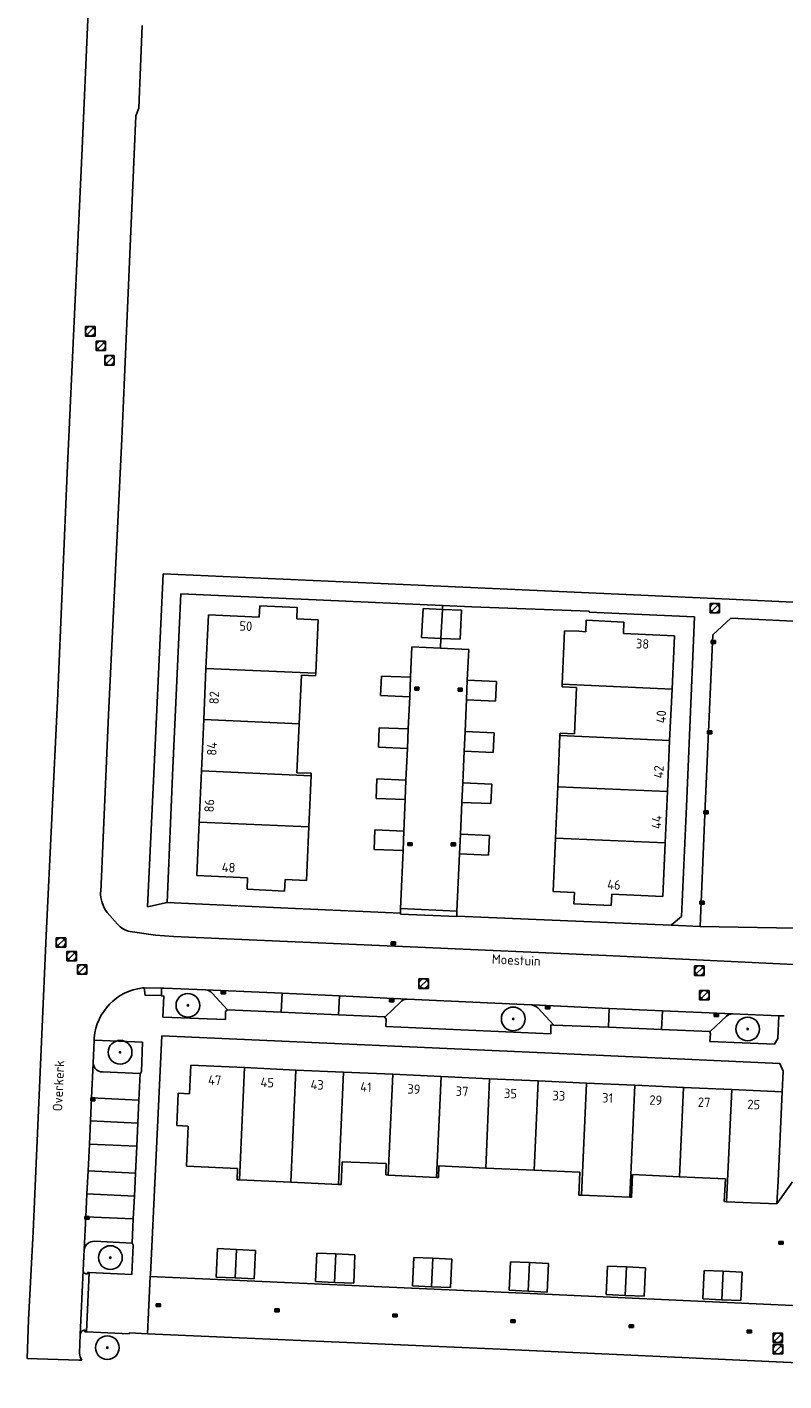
# Model space of a CAD drawing. Header units: metres. Extents: x 102000 to 105000, y 414600 to 420766.
# Tile 281 of 298: x 104736 to 104816, y 420390 to 420533. Entities that reach past the tile are written whole.
import ezdxf

# ---------------------------------------------------------------- set-up
doc = ezdxf.new("R2010")
doc.units = ezdxf.units.M
doc.layers.get('0').update_dxf_attribs({"color": 8})
doc.styles.add('MtXpl_NLCS-ISO', font='NLCS-ISO.ttf')

msp = doc.modelspace()

# ---------------------------------------------------------------- hatches: boundary and pattern name
at = {"ltscale": 0.1}
h = msp.add_hatch(color=256, dxfattribs=at)
edge = h.paths.add_edge_path()
edge.add_arc((104753.07, 420429.58), 0.075, 0, 360)
h = msp.add_hatch(color=256, dxfattribs=at)
edge = h.paths.add_edge_path()
edge.add_arc((104787.3, 420428.15), 0.075, 0, 360)
h = msp.add_hatch(color=256, dxfattribs=at)
edge = h.paths.add_edge_path()
edge.add_arc((104811.97, 420427.09), 0.075, 0, 360)
h = msp.add_hatch(color=256, dxfattribs=at)
edge = h.paths.add_edge_path()
edge.add_arc((104745.93, 420424.64), 0.075, 0, 360)
h = msp.add_hatch(color=256, dxfattribs=at)
edge = h.paths.add_edge_path()
edge.add_arc((104744.91, 420403.02), 0.075, 0, 360)
h = msp.add_hatch(color=256, dxfattribs=at)
edge = h.paths.add_edge_path()
edge.add_arc((104744.59, 420393.54), 0.075, 0, 360)

# ---------------------------------------------------------------- linework, layer by layer
for p, q in [((104742.7, 420536.83), (104741.95, 420519.79)), ((104748.27, 420532.73), (104747.89, 420524.05)), ((104747.89, 420524.05), (104747.58, 420523.25)), ((104747.58, 420523.25), (104746.13, 420489.22)), ((104741.95, 420519.79), (104740.36, 420485.65)), ((104743.3, 420501.05), (104742.3, 420501.05)), ((104742.3, 420501.05), (104742.3, 420500.05)), ((104743.3, 420500.05), (104743.3, 420501.05)), ((104742.3, 420500.05), (104743.3, 420500.05)), ((104742.44, 420500.19), (104743.15, 420500.9)), ((104744.4, 420499.52), (104743.4, 420499.52)), ((104743.4, 420499.52), (104743.4, 420498.52)), ((104744.4, 420498.52), (104744.4, 420499.52)), ((104743.4, 420498.52), (104744.4, 420498.52)), ((104743.55, 420498.67), (104744.25, 420499.38)), ((104745.32, 420497.99), (104744.32, 420497.99)), ((104744.32, 420497.99), (104744.32, 420496.99)), ((104744.32, 420496.99), (104745.32, 420496.99)), ((104744.47, 420497.13), (104745.17, 420497.84)), ((104745.32, 420496.99), (104745.32, 420497.99)), ((104746.13, 420489.22), (104744.71, 420460.17)), ((104740.36, 420485.65), (104739.34, 420461.64)), ((104749.51, 420454.68), (104750.45, 420475.03)), ((104750.45, 420475.03), (104780.45, 420473.68)), ((104752.34, 420472.91), (104751.47, 420454.59)), ((104764.98, 420472.34), (104752.34, 420472.91)), ((104780.45, 420473.68), (104808.52, 420472.41)), ((104760.64, 420471.66), (104760.58, 420470.45)), ((104764.58, 420471.48), (104760.64, 420471.66)), ((104764.53, 420470.27), (104764.58, 420471.48)), ((104779.85, 420471.68), (104764.98, 420472.34)), ((104777.81, 420471.37), (104777.66, 420468.31)), ((104779.84, 420471.27), (104777.81, 420471.37)), ((104779.84, 420471.27), (104779.69, 420468.22)), ((104779.85, 420471.68), (104779.84, 420471.27)), ((104781.87, 420471.18), (104779.84, 420471.27)), ((104782.95, 420471.55), (104779.85, 420471.68)), ((104781.73, 420468.12), (104781.87, 420471.18)), ((104795.28, 420471.07), (104782.95, 420471.55)), ((104795.28, 420470.99), (104795.28, 420471.07)), ((104806.37, 420470.5), (104795.28, 420470.99)), ((104809.01, 420471.89), (104808.01, 420471.89)), ((104808.01, 420471.89), (104808.01, 420470.89)), ((104808.16, 420471.04), (104808.86, 420471.75)), ((104808.52, 420472.41), (104827.84, 420471.53)), ((104809.01, 420470.89), (104809.01, 420471.89)), ((104755.22, 420470.69), (104754.97, 420465.05)), ((104760.58, 420470.45), (104755.22, 420470.69)), ((104765.27, 420470.24), (104764.53, 420470.27)), ((104766.77, 420470.17), (104765.27, 420470.24)), ((104766.52, 420464.54), (104766.77, 420470.17)), ((104794.99, 420470.12), (104794.94, 420468.92)), ((104798.95, 420469.94), (104794.99, 420470.12)), ((104798.9, 420468.74), (104798.95, 420469.94)), ((104805.53, 420450.52), (104806.37, 420470.5)), ((104808.01, 420470.89), (104809.01, 420470.89)), ((104810.21, 420470.33), (104808.31, 420468.59)), ((104827.68, 420469.54), (104810.21, 420470.33)), ((104777.66, 420468.31), (104779.69, 420468.22)), ((104779.69, 420468.22), (104779.65, 420467.19)), ((104779.69, 420468.22), (104781.73, 420468.12)), ((104792.71, 420469.02), (104792.46, 420463.38)), ((104794.22, 420468.96), (104792.71, 420469.02)), ((104794.94, 420468.92), (104794.22, 420468.96)), ((104804.26, 420468.5), (104798.9, 420468.74)), ((104804.01, 420462.86), (104804.26, 420468.5)), ((104808.31, 420468.59), (104807.5, 420450.54)), ((104776.64, 420467.33), (104776.49, 420464.13)), ((104779.65, 420467.19), (104776.64, 420467.33)), ((104779.65, 420467.19), (104782.62, 420467.05)), ((104782.62, 420467.05), (104782.47, 420463.8)), ((104808.13, 420467.69), (104808.58, 420467.99)), ((104808.58, 420467.69), (104808.13, 420467.99)), ((104808.58, 420467.99), (104808.13, 420467.99)), ((104808.13, 420467.99), (104808.13, 420467.69)), ((104808.13, 420467.69), (104808.58, 420467.69)), ((104808.58, 420467.69), (104808.58, 420467.99)), ((104754.97, 420465.05), (104754.73, 420459.66)), ((104754.97, 420465.05), (104766.52, 420464.54)), ((104764.78, 420459.21), (104765.01, 420464.34)), ((104765.01, 420464.34), (104766.51, 420464.29)), ((104766.51, 420464.29), (104766.52, 420464.54)), ((104773.43, 420464.25), (104773.35, 420462.19)), ((104776.49, 420464.13), (104773.43, 420464.25)), ((104776.41, 420462.07), (104776.49, 420464.13)), ((104776.93, 420462.77), (104777.38, 420463.07)), ((104777.38, 420462.77), (104776.93, 420463.07)), ((104777.38, 420463.07), (104776.93, 420463.07)), ((104776.93, 420463.07), (104776.93, 420462.77)), ((104776.93, 420462.77), (104777.38, 420462.77)), ((104777.38, 420462.77), (104777.38, 420463.07)), ((104781.49, 420462.66), (104781.94, 420462.96)), ((104781.94, 420462.66), (104781.49, 420462.96)), ((104781.94, 420462.96), (104781.49, 420462.96)), ((104781.49, 420462.96), (104781.49, 420462.66)), ((104781.49, 420462.66), (104781.94, 420462.66)), ((104781.94, 420462.66), (104781.94, 420462.96)), ((104782.47, 420463.8), (104782.38, 420461.73)), ((104785.53, 420463.66), (104782.47, 420463.8)), ((104785.44, 420461.59), (104785.53, 420463.66)), ((104792.46, 420463.38), (104792.45, 420463.12)), ((104792.45, 420463.12), (104793.95, 420463.06)), ((104792.46, 420463.38), (104804.01, 420462.86)), ((104793.95, 420463.06), (104793.73, 420458.15)), ((104803.76, 420457.47), (104804.01, 420462.86)), ((104739.34, 420461.64), (104738.16, 420436.93)), ((104773.35, 420462.19), (104776.41, 420462.07)), ((104776.41, 420462.07), (104776.26, 420458.69)), ((104782.38, 420461.73), (104782.23, 420458.41)), ((104782.38, 420461.73), (104785.44, 420461.59)), ((104744.71, 420460.17), (104743.89, 420441.52)), ((104754.73, 420459.66), (104754.49, 420454.27)), ((104754.73, 420459.66), (104764.78, 420459.21)), ((104764.54, 420454.07), (104764.78, 420459.21)), ((104773.2, 420458.81), (104773.12, 420456.75)), ((104776.26, 420458.69), (104773.2, 420458.81)), ((104776.18, 420456.63), (104776.26, 420458.69)), ((104782.23, 420458.41), (104782.14, 420456.34)), ((104785.29, 420458.27), (104782.23, 420458.41)), ((104785.19, 420456.2), (104785.29, 420458.27)), ((104792.23, 420458.23), (104792.22, 420457.99)), ((104793.73, 420458.15), (104792.23, 420458.23)), ((104807.73, 420458.18), (104808.18, 420458.48)), ((104808.18, 420458.18), (104807.73, 420458.48)), ((104808.18, 420458.48), (104807.73, 420458.48)), ((104807.73, 420458.48), (104807.73, 420458.18)), ((104807.73, 420458.18), (104808.18, 420458.18)), ((104808.18, 420458.18), (104808.18, 420458.48)), ((104773.12, 420456.75), (104776.18, 420456.63)), ((104792.22, 420457.99), (104791.98, 420452.59)), ((104792.22, 420457.99), (104803.76, 420457.47)), ((104803.52, 420452.08), (104803.76, 420457.47)), ((104776.18, 420456.63), (104776.01, 420453.3)), ((104782.14, 420456.34), (104781.99, 420453.02)), ((104782.14, 420456.34), (104785.19, 420456.2)), ((104748.81, 420439.94), (104749.51, 420454.68)), ((104751.47, 420454.59), (104750.88, 420440.41)), ((104754.49, 420454.27), (104754.25, 420448.87)), ((104754.49, 420454.27), (104766.03, 420453.75)), ((104766.04, 420454.01), (104764.54, 420454.07)), ((104766.03, 420453.75), (104766.04, 420454.01)), ((104765.79, 420448.36), (104766.03, 420453.75)), ((104772.96, 420453.43), (104772.88, 420451.37)), ((104776.01, 420453.3), (104772.96, 420453.43)), ((104775.93, 420451.25), (104776.01, 420453.3)), ((104781.99, 420453.02), (104781.9, 420450.95)), ((104785.04, 420452.88), (104781.99, 420453.02)), ((104784.95, 420450.82), (104785.04, 420452.88)), ((104791.98, 420452.59), (104791.75, 420447.2)), ((104803.52, 420452.08), (104791.98, 420452.59)), ((104772.88, 420451.37), (104775.93, 420451.25)), ((104775.93, 420451.25), (104775.79, 420447.93)), ((104803.28, 420446.68), (104803.52, 420452.08)), ((104781.9, 420450.95), (104781.74, 420447.61)), ((104781.9, 420450.95), (104784.95, 420450.82)), ((104804.99, 420438.93), (104805.53, 420450.52)), ((104807.5, 420450.54), (104806.97, 420437.9)), ((104807.35, 420449.76), (104807.8, 420450.06)), ((104807.8, 420449.76), (104807.35, 420450.06)), ((104807.8, 420450.06), (104807.35, 420450.06)), ((104807.35, 420450.06), (104807.35, 420449.76)), ((104807.35, 420449.76), (104807.8, 420449.76)), ((104807.8, 420449.76), (104807.8, 420450.06)), ((104754.25, 420448.87), (104754, 420443.25)), ((104765.79, 420448.36), (104754.25, 420448.87)), ((104765.54, 420442.72), (104765.79, 420448.36)), ((104772.74, 420448.06), (104772.65, 420446)), ((104775.79, 420447.93), (104772.74, 420448.06)), ((104775.71, 420445.88), (104775.79, 420447.93)), ((104781.74, 420447.61), (104781.65, 420445.54)), ((104784.8, 420447.47), (104781.74, 420447.61)), ((104784.71, 420445.4), (104784.8, 420447.47)), ((104791.75, 420447.2), (104791.5, 420441.56)), ((104791.75, 420447.2), (104803.28, 420446.68)), ((104772.65, 420446), (104775.71, 420445.88)), ((104775.71, 420445.88), (104775.45, 420439.77)), ((104776.22, 420446.4), (104776.67, 420446.7)), ((104776.67, 420446.4), (104776.22, 420446.7)), ((104776.67, 420446.7), (104776.22, 420446.7)), ((104776.22, 420446.7), (104776.22, 420446.4)), ((104776.22, 420446.4), (104776.67, 420446.4)), ((104776.67, 420446.4), (104776.67, 420446.7)), ((104780.76, 420446.38), (104781.21, 420446.68)), ((104781.21, 420446.38), (104780.76, 420446.68)), ((104781.21, 420446.68), (104780.76, 420446.68)), ((104780.76, 420446.68), (104780.76, 420446.38)), ((104780.76, 420446.38), (104781.21, 420446.38)), ((104781.21, 420446.38), (104781.21, 420446.68)), ((104781.65, 420445.54), (104781.38, 420439.49)), ((104781.65, 420445.54), (104784.71, 420445.4)), ((104803.03, 420441.05), (104803.28, 420446.68)), ((104754, 420443.25), (104759.35, 420443)), ((104759.35, 420443), (104759.3, 420441.8)), ((104763.24, 420441.62), (104763.3, 420442.82)), ((104763.3, 420442.82), (104765.54, 420442.72)), ((104759.3, 420441.8), (104763.24, 420441.62)), ((104791.5, 420441.56), (104793.74, 420441.46)), ((104793.74, 420441.46), (104793.68, 420440.26)), ((104797.61, 420440.08), (104797.67, 420441.28)), ((104797.67, 420441.28), (104803.03, 420441.05)), ((104750.88, 420440.41), (104748.81, 420439.94)), ((104750.88, 420440.41), (104762.8, 420439.86)), ((104762.8, 420439.86), (104775.43, 420439.28)), ((104775.43, 420439.28), (104775.45, 420439.77)), ((104775.45, 420439.77), (104781.38, 420439.49)), ((104793.68, 420440.26), (104797.61, 420440.08)), ((104806.94, 420440.25), (104807.39, 420440.55)), ((104807.39, 420440.25), (104806.94, 420440.55)), ((104807.39, 420440.55), (104806.94, 420440.55)), ((104806.94, 420440.55), (104806.94, 420440.25)), ((104806.94, 420440.25), (104807.39, 420440.25)), ((104807.39, 420440.25), (104807.39, 420440.55)), ((104744.56, 420439.36), (104745.66, 420438.12)), ((104775.43, 420439.17), (104775.43, 420439.28)), ((104781.35, 420438.94), (104775.43, 420439.17)), ((104781.36, 420438.98), (104781.35, 420438.94)), ((104781.38, 420439.49), (104781.36, 420438.98)), ((104781.36, 420438.98), (104803.93, 420438.04)), ((104803.93, 420438.04), (104804.99, 420438.93)), ((104738.16, 420436.93), (104736.77, 420405.73)), ((104746.99, 420437.36), (104749.66, 420436.96)), ((104749.66, 420436.96), (104751.55, 420436.84)), ((104751.55, 420436.84), (104760.31, 420436.44)), ((104806.97, 420437.9), (104803.93, 420438.04)), ((104806.97, 420437.9), (104827.74, 420437.52)), ((104740.21, 420436.7), (104739.21, 420436.7)), ((104739.21, 420436.7), (104739.21, 420435.7)), ((104739.21, 420435.7), (104740.21, 420435.7)), ((104739.36, 420435.85), (104740.07, 420436.56)), ((104740.21, 420435.7), (104740.21, 420436.7)), ((104760.31, 420436.44), (104777.25, 420435.72)), ((104774.46, 420435.96), (104774.91, 420436.26)), ((104774.91, 420435.96), (104774.46, 420436.26)), ((104774.91, 420436.26), (104774.46, 420436.26)), ((104774.46, 420436.26), (104774.46, 420435.96)), ((104774.46, 420435.96), (104774.91, 420435.96)), ((104774.91, 420435.96), (104774.91, 420436.26)), ((104777.25, 420435.72), (104797.09, 420434.83)), ((104741.33, 420435.26), (104740.33, 420435.26)), ((104740.33, 420435.26), (104740.33, 420434.26)), ((104740.33, 420434.26), (104741.33, 420434.26)), ((104740.48, 420434.41), (104741.18, 420435.11)), ((104741.33, 420434.26), (104741.33, 420435.26)), ((104797.09, 420434.83), (104826.12, 420433.42)), ((104742.44, 420433.85), (104741.44, 420433.85)), ((104741.44, 420433.85), (104741.44, 420432.85)), ((104741.44, 420432.85), (104742.44, 420432.85)), ((104741.59, 420433), (104742.29, 420433.71)), ((104742.44, 420432.85), (104742.44, 420433.85)), ((104807.39, 420433.73), (104806.39, 420433.73)), ((104806.39, 420433.73), (104806.39, 420432.73)), ((104806.39, 420432.73), (104807.39, 420432.73)), ((104806.53, 420432.88), (104807.24, 420433.58)), ((104807.39, 420432.73), (104807.39, 420433.73)), ((104748.29, 420431.41), (104748.45, 420431.43)), ((104748.45, 420431.43), (104748.58, 420430.61)), ((104748.45, 420431.43), (104748.48, 420431.43)), ((104748.48, 420431.43), (104750.3, 420431.4)), ((104750.29, 420430.64), (104750.3, 420431.4)), ((104750.3, 420431.4), (104750.56, 420431.4)), ((104750.56, 420431.4), (104754.93, 420431.23)), ((104754.93, 420431.23), (104762.98, 420430.85)), ((104756.58, 420430.79), (104757.03, 420431.09)), ((104757.03, 420430.79), (104756.58, 420431.09)), ((104757.03, 420431.09), (104756.58, 420431.09)), ((104756.58, 420431.09), (104756.58, 420430.79)), ((104757.03, 420430.79), (104757.03, 420431.09)), ((104778.38, 420432.37), (104777.38, 420432.37)), ((104777.38, 420432.37), (104777.38, 420431.37)), ((104777.38, 420431.37), (104778.38, 420431.37)), ((104777.52, 420431.52), (104778.23, 420432.22)), ((104778.38, 420431.37), (104778.38, 420432.37)), ((104807.91, 420431.15), (104806.91, 420431.15)), ((104806.91, 420431.15), (104806.91, 420430.15)), ((104807.91, 420430.15), (104807.91, 420431.15)), ((104748.58, 420430.61), (104750.29, 420430.64)), ((104750.29, 420430.56), (104750.29, 420430.64)), ((104750.52, 420430.57), (104750.29, 420430.56)), ((104750.44, 420428.34), (104750.52, 420430.57)), ((104755.62, 420430.88), (104757.23, 420429.1)), ((104756.58, 420430.79), (104757.03, 420430.79)), ((104762.98, 420430.85), (104762.89, 420428.86)), ((104762.98, 420430.85), (104769.02, 420430.57)), ((104769.02, 420430.57), (104768.93, 420428.59)), ((104769.02, 420430.57), (104776.14, 420430.23)), ((104773.81, 420428.38), (104775.43, 420429.93)), ((104774.27, 420429.95), (104774.72, 420430.25)), ((104774.72, 420429.95), (104774.27, 420430.25)), ((104774.72, 420430.25), (104774.27, 420430.25)), ((104774.27, 420430.25), (104774.27, 420429.95)), ((104774.27, 420429.95), (104774.72, 420429.95)), ((104774.72, 420429.95), (104774.72, 420430.25)), ((104776.14, 420430.23), (104789.21, 420429.64)), ((104806.91, 420430.15), (104807.91, 420430.15)), ((104807.06, 420430.3), (104807.77, 420431.01)), ((104757.02, 420428.1), (104750.44, 420428.34)), ((104757.23, 420429.1), (104757.02, 420428.92)), ((104757.02, 420428.92), (104757.02, 420428.1)), ((104757.23, 420429.1), (104762.89, 420428.86)), ((104762.89, 420428.86), (104768.93, 420428.59)), ((104768.93, 420428.59), (104773.76, 420428.38)), ((104773.92, 420428.14), (104773.76, 420428.38)), ((104773.76, 420428.38), (104773.81, 420428.38)), ((104789.21, 420429.64), (104789.31, 420429.62)), ((104789.31, 420429.62), (104797.4, 420429.26)), ((104789.9, 420429.32), (104791.57, 420427.51)), ((104790.7, 420429.23), (104791.15, 420429.53)), ((104791.15, 420429.23), (104790.7, 420429.53)), ((104791.15, 420429.53), (104790.7, 420429.53)), ((104790.7, 420429.53), (104790.7, 420429.23)), ((104790.7, 420429.23), (104791.15, 420429.23)), ((104791.15, 420429.23), (104791.15, 420429.53)), ((104797.31, 420427.27), (104797.4, 420429.26)), ((104797.4, 420429.26), (104803, 420429.02)), ((104802.91, 420427.04), (104803, 420429.02)), ((104803, 420429.02), (104810.36, 420428.68)), ((104808.02, 420426.83), (104809.74, 420428.43)), ((104808.45, 420428.4), (104808.9, 420428.7)), ((104808.9, 420428.4), (104808.45, 420428.7)), ((104808.9, 420428.7), (104808.45, 420428.7)), ((104808.45, 420428.7), (104808.45, 420428.4)), ((104808.45, 420428.4), (104808.9, 420428.4)), ((104808.9, 420428.4), (104808.9, 420428.7)), ((104810.36, 420428.68), (104815.23, 420428.48)), ((104815.23, 420428.48), (104815.13, 420426.09)), ((104815.23, 420428.48), (104815.82, 420428.46)), ((104773.88, 420427.35), (104773.92, 420428.14)), ((104791.27, 420426.58), (104773.88, 420427.35)), ((104791.57, 420427.51), (104791.27, 420427.53)), ((104791.27, 420427.53), (104791.27, 420426.58)), ((104791.57, 420427.51), (104797.31, 420427.27)), ((104797.31, 420427.27), (104802.91, 420427.04)), ((104802.91, 420427.04), (104807.97, 420426.83)), ((104808.04, 420426.59), (104807.97, 420426.83)), ((104807.97, 420426.83), (104808.02, 420426.83)), ((104743.11, 420423.51), (104743.2, 420425.9)), ((104743.2, 420425.9), (104743.21, 420426.17)), ((104743.2, 420425.9), (104748.28, 420425.71)), ((104748.28, 420425.71), (104748.17, 420422.61)), ((104750.34, 420426.38), (104749.12, 420401.25)), ((104791.41, 420424.55), (104750.34, 420426.38)), ((104808, 420425.79), (104808.04, 420426.59)), ((104814.8, 420425.49), (104808, 420425.79)), ((104815.13, 420426.09), (104814.8, 420425.49)), ((104815.34, 420423.46), (104791.41, 420424.55)), ((104742.93, 420419.84), (104743.11, 420423.51)), ((104748.05, 420422.42), (104744.07, 420422.57)), ((104748.17, 420422.61), (104748.09, 420422.42)), ((104753.38, 420423.27), (104753.25, 420420.26)), ((104759.04, 420423.02), (104753.38, 420423.27)), ((104758.51, 420411.2), (104759.04, 420423.02)), ((104764.44, 420422.77), (104759.04, 420423.02)), ((104763.91, 420410.96), (104764.44, 420422.77)), ((104769.43, 420422.55), (104764.44, 420422.77)), ((104768.9, 420410.73), (104769.43, 420422.55)), ((104769.43, 420422.55), (104774.63, 420422.32)), ((104815.69, 420422.64), (104815.34, 420423.46)), ((104815.59, 420420.48), (104815.69, 420422.64)), ((104747.92, 420419.6), (104748.05, 420422.42)), ((104748.09, 420422.42), (104748.05, 420422.42)), ((104774.63, 420422.32), (104774.13, 420411.71)), ((104779.72, 420422.09), (104774.63, 420422.32)), ((104779.23, 420411.47), (104779.72, 420422.09)), ((104779.72, 420422.09), (104784.82, 420421.86)), ((104784.82, 420421.86), (104784.4, 420412.45)), ((104789.91, 420421.63), (104784.82, 420421.86)), ((104789.49, 420412.22), (104789.91, 420421.63)), ((104789.91, 420421.63), (104795.01, 420421.4)), ((104795.01, 420421.4), (104794.48, 420409.6)), ((104800.1, 420421.17), (104795.01, 420421.4)), ((104800.1, 420421.17), (104799.57, 420409.37)), ((104805.2, 420420.94), (104800.1, 420421.17)), ((104742.81, 420417.42), (104742.93, 420419.84)), ((104742.84, 420419.54), (104743.29, 420419.84)), ((104743.29, 420419.54), (104742.84, 420419.84)), ((104743.29, 420419.84), (104742.84, 420419.84)), ((104742.84, 420419.84), (104742.84, 420419.54)), ((104742.93, 420419.84), (104747.92, 420419.6)), ((104743.29, 420419.54), (104743.29, 420419.84)), ((104752.05, 420420.32), (104751.9, 420416.92)), ((104753.25, 420420.26), (104752.05, 420420.32)), ((104804.78, 420411.54), (104805.2, 420420.94)), ((104810.29, 420420.71), (104805.2, 420420.94)), ((104809.75, 420408.91), (104810.29, 420420.71)), ((104810.29, 420420.71), (104815.57, 420420.48)), ((104815.59, 420420.48), (104815.16, 420411.07)), ((104815.57, 420420.48), (104815.59, 420420.48)), ((104742.84, 420419.54), (104743.29, 420419.54)), ((104747.8, 420417.18), (104747.92, 420419.6)), ((104742.7, 420414.98), (104742.81, 420417.42)), ((104742.81, 420417.42), (104747.8, 420417.18)), ((104747.69, 420414.74), (104747.8, 420417.18)), ((104751.9, 420416.92), (104753.1, 420416.87)), ((104753.1, 420416.87), (104752.91, 420412.66)), ((104742.56, 420412.16), (104742.7, 420414.98)), ((104742.7, 420414.98), (104747.69, 420414.74)), ((104747.55, 420411.92), (104747.69, 420414.74)), ((104752.91, 420412.66), (104758.28, 420412.4)), ((104769.3, 420413.12), (104769.2, 420410.72)), ((104773.94, 420412.92), (104769.3, 420413.12)), ((104773.89, 420411.72), (104773.94, 420412.92)), ((104779.48, 420412.67), (104779.43, 420411.46)), ((104784.4, 420412.45), (104779.48, 420412.67)), ((104742.44, 420409.73), (104742.56, 420412.16)), ((104742.56, 420412.16), (104747.55, 420411.92)), ((104747.44, 420409.49), (104747.55, 420411.92)), ((104758.28, 420412.4), (104758.25, 420411.21)), ((104758.25, 420411.21), (104758.51, 420411.2)), ((104758.51, 420411.2), (104763.91, 420410.96)), ((104774.13, 420411.71), (104773.89, 420411.72)), ((104774.13, 420411.71), (104779.23, 420411.47)), ((104779.43, 420411.46), (104779.23, 420411.47)), ((104784.4, 420412.45), (104789.49, 420412.22)), ((104794.32, 420412.01), (104789.49, 420412.22)), ((104794.21, 420409.61), (104794.32, 420412.01)), ((104799.76, 420409.36), (104799.86, 420411.76)), ((104799.86, 420411.76), (104804.78, 420411.54)), ((104804.78, 420411.54), (104809.62, 420411.32)), ((104809.62, 420411.32), (104809.51, 420408.92)), ((104742.33, 420407.33), (104742.44, 420409.73)), ((104742.44, 420409.73), (104747.44, 420409.49)), ((104763.91, 420410.96), (104768.9, 420410.73)), ((104769.2, 420410.72), (104768.9, 420410.73)), ((104815.16, 420411.07), (104815.04, 420408.67)), ((104816.7, 420411.01), (104815.04, 420408.67)), ((104747.32, 420407.09), (104747.44, 420409.49)), ((104794.48, 420409.6), (104794.21, 420409.61)), ((104794.48, 420409.6), (104799.57, 420409.37)), ((104799.57, 420409.37), (104799.76, 420409.36)), ((104809.51, 420408.92), (104809.75, 420408.91)), ((104815.04, 420408.67), (104809.75, 420408.91)), ((104742.16, 420403.88), (104742.33, 420407.33)), ((104742.23, 420407.06), (104742.68, 420407.36)), ((104742.68, 420407.06), (104742.23, 420407.36)), ((104742.68, 420407.36), (104742.23, 420407.36)), ((104742.23, 420407.36), (104742.23, 420407.06)), ((104742.23, 420407.06), (104742.68, 420407.06)), ((104742.33, 420407.33), (104747.32, 420407.09)), ((104742.68, 420407.06), (104742.68, 420407.36)), ((104747.2, 420404.56), (104747.32, 420407.09)), ((104736.77, 420405.73), (104736.3, 420396.47)), ((104743.24, 420404.74), (104747.2, 420404.56)), ((104747.32, 420404.33), (104747.17, 420401.24)), ((104747.2, 420404.56), (104747.32, 420404.33)), ((104815.24, 420404.43), (104815.69, 420404.73)), ((104815.69, 420404.43), (104815.24, 420404.73)), ((104815.69, 420404.73), (104815.24, 420404.73)), ((104815.24, 420404.73), (104815.24, 420404.43)), ((104815.24, 420404.43), (104815.69, 420404.43)), ((104815.69, 420404.43), (104815.69, 420404.73)), ((104742.06, 420401.67), (104742.16, 420403.88)), ((104756.17, 420403.97), (104756.03, 420400.97)), ((104758.17, 420403.88), (104756.17, 420403.97)), ((104758.03, 420400.88), (104758.17, 420403.88)), ((104760.17, 420403.78), (104758.17, 420403.88)), ((104760.03, 420400.79), (104760.17, 420403.78)), ((104766.65, 420403.5), (104766.51, 420400.5)), ((104768.65, 420403.41), (104766.65, 420403.5)), ((104768.51, 420400.41), (104768.65, 420403.41)), ((104770.65, 420403.31), (104768.65, 420403.41)), ((104770.51, 420400.32), (104770.65, 420403.31)), ((104776.83, 420403.04), (104776.69, 420400.04)), ((104778.83, 420402.95), (104776.83, 420403.04)), ((104778.69, 420399.95), (104778.83, 420402.95)), ((104780.83, 420402.85), (104778.83, 420402.95)), ((104780.69, 420399.86), (104780.83, 420402.85)), ((104787.01, 420402.59), (104786.87, 420399.59)), ((104789.01, 420402.49), (104787.01, 420402.59)), ((104741.74, 420394.94), (104742.06, 420401.67)), ((104742.41, 420395.21), (104742.67, 420401.45)), ((104742.51, 420401.46), (104742.49, 420401.28)), ((104742.67, 420401.45), (104742.51, 420401.46)), ((104747.17, 420401.24), (104742.67, 420401.45)), ((104749.12, 420401.25), (104749.1, 420401.04)), ((104788.87, 420399.5), (104789.01, 420402.49)), ((104791.01, 420402.4), (104789.01, 420402.49)), ((104790.87, 420399.4), (104791.01, 420402.4)), ((104797.21, 420402.13), (104797.07, 420399.14)), ((104799.21, 420402.04), (104797.21, 420402.13)), ((104799.07, 420399.04), (104799.21, 420402.04)), ((104801.2, 420401.95), (104799.21, 420402.04)), ((104801.06, 420398.95), (104801.2, 420401.95)), ((104807.39, 420401.68), (104807.25, 420398.69)), ((104809.38, 420401.59), (104807.39, 420401.68)), ((104809.24, 420398.59), (104809.38, 420401.59)), ((104811.38, 420401.5), (104809.38, 420401.59)), ((104811.24, 420398.5), (104811.38, 420401.5)), ((104749.1, 420401.04), (104748.81, 420395)), ((104749.1, 420401.04), (104785.27, 420399.41)), ((104756.03, 420400.97), (104758.03, 420400.88)), ((104758.03, 420400.88), (104760.03, 420400.79)), ((104766.51, 420400.5), (104768.51, 420400.41)), ((104768.51, 420400.41), (104770.51, 420400.32)), ((104776.69, 420400.04), (104778.69, 420399.95)), ((104778.69, 420399.95), (104780.69, 420399.86)), ((104785.27, 420399.41), (104855.42, 420396.2)), ((104786.87, 420399.59), (104788.87, 420399.5)), ((104788.87, 420399.5), (104790.87, 420399.4)), ((104797.07, 420399.14), (104799.07, 420399.04)), ((104799.07, 420399.04), (104801.06, 420398.95)), ((104807.25, 420398.69), (104809.24, 420398.59)), ((104809.24, 420398.59), (104811.24, 420398.5)), ((104749.73, 420397.87), (104750.18, 420398.17)), ((104750.18, 420397.87), (104749.73, 420398.17)), ((104750.18, 420398.17), (104749.73, 420398.17)), ((104749.73, 420398.17), (104749.73, 420397.87)), ((104749.73, 420397.87), (104750.18, 420397.87)), ((104750.18, 420397.87), (104750.18, 420398.17)), ((104762.21, 420397.32), (104762.66, 420397.62)), ((104762.66, 420397.32), (104762.21, 420397.62)), ((104762.66, 420397.62), (104762.21, 420397.62)), ((104762.21, 420397.62), (104762.21, 420397.32)), ((104762.21, 420397.32), (104762.66, 420397.32)), ((104762.66, 420397.32), (104762.66, 420397.62)), ((104774.64, 420396.77), (104775.09, 420397.07)), ((104775.09, 420396.77), (104774.64, 420397.07)), ((104775.09, 420397.07), (104774.64, 420397.07)), ((104774.64, 420397.07), (104774.64, 420396.77)), ((104775.09, 420396.77), (104775.09, 420397.07)), ((104736.3, 420396.47), (104736.15, 420392.4)), ((104774.64, 420396.77), (104775.09, 420396.77)), ((104787.05, 420396.18), (104787.5, 420396.48)), ((104787.5, 420396.18), (104787.05, 420396.48)), ((104787.5, 420396.48), (104787.05, 420396.48)), ((104787.05, 420396.48), (104787.05, 420396.18)), ((104787.05, 420396.18), (104787.5, 420396.18)), ((104787.5, 420396.18), (104787.5, 420396.48)), ((104799.5, 420395.66), (104799.95, 420395.96)), ((104799.95, 420395.66), (104799.5, 420395.96)), ((104799.95, 420395.96), (104799.5, 420395.96)), ((104799.5, 420395.96), (104799.5, 420395.66)), ((104799.5, 420395.66), (104799.95, 420395.66)), ((104799.95, 420395.66), (104799.95, 420395.96)), ((104741.67, 420392.95), (104741.74, 420394.94)), ((104742.24, 420395.22), (104742.27, 420395.39)), ((104742.41, 420395.21), (104742.24, 420395.22)), ((104746.9, 420394.99), (104742.41, 420395.21)), ((104746.91, 420395.11), (104746.9, 420394.99)), ((104748.81, 420395), (104746.91, 420395.11)), ((104785.91, 420393.37), (104748.81, 420395)), ((104811.91, 420395.09), (104812.36, 420395.39)), ((104812.36, 420395.09), (104811.91, 420395.39)), ((104812.36, 420395.39), (104811.91, 420395.39)), ((104811.91, 420395.39), (104811.91, 420395.09)), ((104811.91, 420395.09), (104812.36, 420395.09)), ((104812.36, 420395.09), (104812.36, 420395.39)), ((104815.64, 420395.07), (104814.64, 420395.07)), ((104814.64, 420395.07), (104814.64, 420394.07)), ((104814.64, 420394.07), (104815.64, 420394.07)), ((104814.78, 420394.22), (104815.49, 420394.93)), ((104815.64, 420394.07), (104815.64, 420395.07)), ((104815.75, 420392.01), (104785.91, 420393.37)), ((104815.66, 420393.88), (104814.66, 420393.88)), ((104814.66, 420393.88), (104814.66, 420392.88)), ((104814.66, 420392.88), (104815.66, 420392.88)), ((104814.8, 420393.02), (104815.51, 420393.73)), ((104815.66, 420392.88), (104815.66, 420393.88)), ((104736.15, 420392.4), (104741.6, 420392.22)), ((104741.6, 420392.22), (104741.91, 420392.23)), ((104858.65, 420390.04), (104815.75, 420392.01))]:
    msp.add_line(p, q)
for centre, radius in [((104742.8, 420500.55), 0.5), ((104743.9, 420499.02), 0.5), ((104744.82, 420497.49), 0.5), ((104808.51, 420471.39), 0.5), ((104739.71, 420436.2), 0.5), ((104740.83, 420434.76), 0.5), ((104741.94, 420433.35), 0.5), ((104806.89, 420433.23), 0.5), ((104777.88, 420431.87), 0.5), ((104807.42, 420430.65), 0.5), ((104753.07, 420429.58), 1.25), ((104753.07, 420429.58), 0.0225), ((104787.3, 420428.15), 1.25), ((104811.97, 420427.09), 1.25), ((104787.3, 420428.15), 0.0225), ((104811.97, 420427.09), 0.0225), ((104745.93, 420424.64), 1.25), ((104745.93, 420424.64), 0.0225), ((104744.91, 420403.02), 1.25), ((104744.91, 420403.02), 0.0225), ((104744.59, 420393.54), 1.25), ((104815.14, 420394.57), 0.5), ((104744.59, 420393.54), 0.0225), ((104815.16, 420393.38), 0.5)]:
    msp.add_circle(centre, radius)
for centre in [(104753.07, 420429.58), (104787.3, 420428.15), (104811.97, 420427.09), (104745.93, 420424.64), (104744.91, 420403.02), (104744.59, 420393.54)]:
    msp.add_circle(centre, 0.075, dxfattribs=at)
for centre, radius, start, end in [((104747.47, 420441.46), 3.59, 178.9246, 215.8045), ((104747.35, 420439.53), 2.2, 219.8489, 260.5403), ((104748.98, 420425.67), 5.79, 96.8147, 175.0058), ((104754.83, 420430.17), 1.06, 42.0692, 84.9987), ((104776.18, 420429.14), 1.09, 92.0983, 133.5545), ((104789, 420428.28), 1.37, 49.0468, 76.8915), ((104810.37, 420427.78), 0.904, 90.2692, 134.0285), ((104744.08, 420423.54), 0.972, 181.9, 269.663), ((104743.16, 420403.73), 1.01, 85.4857, 171.4446), ((104742.47, 420401.69), 0.416, 183.9476, 271.5452), ((104742.25, 420394.88), 0.519, 153.5605, 173.5887), ((104742.23, 420394.89), 0.498, 86.1308, 153.1522), ((104742.71, 420392.9), 1.04, 177.3466, 219.8108)]:
    msp.add_arc(centre, radius, start, end)

# ---------------------------------------------------------------- texts
at = {"style": 'MtXpl_NLCS-ISO'}
for s, rotation, p in [('50', 357.4274, (104758.47, 420469.04)), ('38', 357.3759, (104800.19, 420467.18)), ('82', 87.4505, (104756.3, 420461.26)), ('40', 87.4334, (104803.34, 420459.26)), ('84', 87.4505, (104756.06, 420455.85)), ('42', 87.4334, (104803.08, 420453.46)), ('86', 87.4505, (104755.79, 420449.88)), ('44', 87.4334, (104802.85, 420448.13)), ('48', 357.3701, (104756.61, 420443.63)), ('46', 357.4675, (104797.17, 420441.81)), ('Moestuin', 357.4209, (104785.03, 420433.96)), ('Overkerk', 87.4209, (104739.83, 420418.41)), ('47', 357.4217, (104755.17, 420421.24)), ('45', 357.4217, (104760.69, 420420.99)), ('43', 357.4217, (104765.95, 420420.75)), ('41', 357.4217, (104771.18, 420420.51)), ('39', 357.4217, (104776.14, 420420.29)), ('37', 357.4217, (104781.22, 420420.06)), ('35', 357.4217, (104786.31, 420419.83)), ('33', 357.4217, (104791.41, 420419.59)), ('31', 357.4217, (104796.63, 420419.36)), ('29', 357.4217, (104801.6, 420419.13)), ('27', 357.4217, (104806.7, 420418.9)), ('25', 357.4217, (104811.91, 420418.67))]:
    msp.add_text(s, height=1, rotation=rotation, dxfattribs=at).set_placement(p)

doc.saveas('drawing.dxf')
